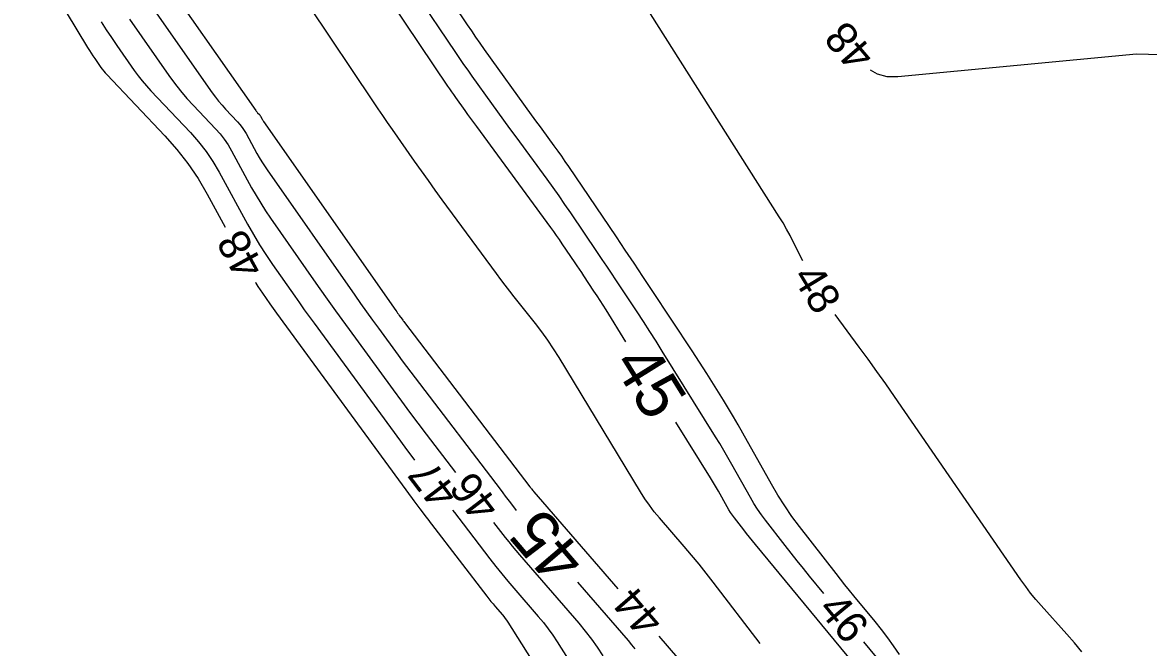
# Model space of a CAD drawing. Extents: x 2384780 to 2405861, y 547869 to 573706.
# Drawn here: x 2393504.9 to 2393576.5, y 552313.7 to 552353.4 of the extents above; entities that cross this region are included whole.
import ezdxf

# ---------------------------------------------------------------- set-up
doc = ezdxf.new("R2010")
doc.units = 0
doc.layers.add('Old_Level_60', color=7, linetype='Continuous')
doc.layers.add('Old_Level_61', color=7, linetype='Continuous')

msp = doc.modelspace()

# ---------------------------------------------------------------- linework, layer by layer
at = {"layer": 'Old_Level_60'}
for points in [[(2393504.85275, 552358.70875), (2393508.9985, 552351.845), (2393509.108, 552351.667), (2393509.2205, 552351.491), (2393509.336, 552351.31675), (2393509.45425, 552351.1445), (2393509.8455, 552350.58475), (2393509.9315, 552350.46675), (2393510.02175, 552350.35175), (2393510.116, 552350.2405), (2393510.2145, 552350.1325), (2393513.91725, 552346.22225), (2393514.68075, 552345.3625), (2393515.38425, 552344.459), (2393516.02775, 552343.512), (2393516.6115, 552342.52125), (2393517.76, 552340.42)], [(2393513.07225, 552357.32425), (2393519.7025, 552347.84325), (2393519.73075, 552347.8045), (2393519.76025, 552347.76675), (2393519.79125, 552347.73025), (2393519.8235, 552347.695), (2393519.93125, 552347.58125), (2393519.95325, 552347.55625), (2393519.97375, 552347.53), (2393519.9925, 552347.5025), (2393520.0095, 552347.47375), (2393520.108, 552347.29325), (2393520.12975, 552347.25475), (2393520.1525, 552347.21725), (2393520.17625, 552347.18), (2393520.201, 552347.14375), (2393528.6255, 552335.10575), (2393528.6785, 552335.03025), (2393528.732, 552334.955), (2393528.786, 552334.88025), (2393528.84025, 552334.8055), (2393529.0185, 552334.56225), (2393529.05675, 552334.51025), (2393529.09525, 552334.4585), (2393529.13425, 552334.407), (2393529.17325, 552334.3555), (2393537.163, 552323.88975), (2393537.18775, 552323.8575), (2393537.21225, 552323.8255), (2393537.23675, 552323.79325), (2393537.2615, 552323.76125)], [(2393555.8745, 552317.11725), (2393554.96775, 552318.21625), (2393554.57325, 552318.698), (2393554.182, 552319.1825), (2393553.7945, 552319.66975), (2393553.41025, 552320.16), (2393552.16075, 552321.76525), (2393551.9, 552322.114), (2393551.6525, 552322.4715), (2393551.419, 552322.83825), (2393551.199, 552323.21375), (2393550.023, 552325.3105), (2393549.7685, 552325.75825), (2393549.509, 552326.203), (2393549.2445, 552326.64475), (2393548.97475, 552327.0835), (2393545.5875, 552332.5275), (2393545.1915, 552333.15875), (2393544.791, 552333.787), (2393544.38625, 552334.4125), (2393543.97675, 552335.03525), (2393542.632, 552337.0645), (2393542.3435, 552337.499), (2393542.05375, 552337.93275), (2393541.763, 552338.36575), (2393541.47125, 552338.79825), (2393539.76025, 552341.327), (2393539.391, 552341.867), (2393539.01675, 552342.4035), (2393538.63725, 552342.93625), (2393538.2525, 552343.4655), (2393536.2735, 552346.16125), (2393535.88625, 552346.69025), (2393535.50025, 552347.22025), (2393535.11575, 552347.75125), (2393534.73275, 552348.2835), (2393533.48375, 552350.02325), (2393533.2175, 552350.397), (2393532.95425, 552350.773), (2393532.694, 552351.15075), (2393532.4365, 552351.53075), (2393529.827, 552355.416)], [(2393551.813, 552313.9375), (2393548.836, 552317.823), (2393548.3845, 552318.403), (2393547.92425, 552318.97625), (2393547.4555, 552319.5425), (2393546.978, 552320.1015), (2393545.4045, 552321.9165), (2393545.076, 552322.31175), (2393544.76525, 552322.72), (2393544.472, 552323.141), (2393544.1965, 552323.57475), (2393539.0175, 552332.1175), (2393538.66525, 552332.6785), (2393538.29575, 552333.2275), (2393537.909, 552333.76475), (2393537.505, 552334.28975), (2393536.157, 552335.98525), (2393535.87, 552336.35), (2393535.5865, 552336.7175), (2393535.3065, 552337.0875), (2393535.03, 552337.46025), (2393531.58125, 552342.158), (2393531.1355, 552342.769), (2393530.693, 552343.38225), (2393530.25425, 552343.99825), (2393529.81875, 552344.6165), (2393528.40225, 552346.64075), (2393528.09975, 552347.075), (2393527.7995, 552347.511), (2393527.50125, 552347.94825), (2393527.205, 552348.387), (2393523.104, 552354.49275)], [(2393560.68, 552313.233), (2393560.31725, 552313.771), (2393559.93975, 552314.29825), (2393559.54825, 552314.815), (2393559.142, 552315.32125), (2393557.792, 552316.9575), (2393557.504, 552317.309), (2393557.2185, 552317.66275), (2393556.9355, 552318.0185), (2393556.655, 552318.37625), (2393554.328, 552321.3665), (2393553.842, 552322.01575), (2393553.38125, 552322.68175), (2393552.946, 552323.36475), (2393552.53625, 552324.0645), (2393550.7215, 552327.30025), (2393550.41925, 552327.83175), (2393550.111, 552328.36), (2393549.797, 552328.8845), (2393549.47675, 552329.4055), (2393548.4215, 552331.10175), (2393548.194, 552331.46425), (2393547.964, 552331.82525), (2393547.73125, 552332.18475), (2393547.496, 552332.54225), (2393544.9055, 552336.45175), (2393544.3495, 552337.28875), (2393543.79125, 552338.1245), (2393543.23125, 552338.95875), (2393542.669, 552339.79175), (2393539.641, 552344.267), (2393539.41325, 552344.60025), (2393539.1825, 552344.931), (2393538.94825, 552345.25975), (2393538.711, 552345.58625), (2393537.93075, 552346.649), (2393537.764, 552346.877), (2393537.59775, 552347.10525), (2393537.432, 552347.33425), (2393537.267, 552347.5635), (2393534.276, 552351.7295), (2393533.99925, 552352.11825), (2393533.7255, 552352.50875), (2393533.455, 552352.90175), (2393533.1875, 552353.29675), (2393532.3185, 552354.59025)], [(2393554.5255, 552338.2705), (2393553.92525, 552339.49025), (2393553.71875, 552339.89575), (2393553.5015, 552340.2955), (2393553.2735, 552340.68925), (2393553.03475, 552341.07675), (2393544.844, 552353.9885)], [(2393509.8645, 552353.4745), (2393510.18575, 552352.97175), (2393510.51525, 552352.4745), (2393510.853, 552351.9825), (2393511.9705, 552350.38475), (2393512.216, 552350.04725), (2393512.47325, 552349.7195), (2393512.7425, 552349.4015), (2393513.024, 552349.09325), (2393515.543, 552346.433), (2393516.06225, 552345.848), (2393516.541, 552345.2335), (2393516.97875, 552344.58925), (2393517.37575, 552343.91525), (2393519.18725, 552340.6015), (2393519.5575, 552339.946), (2393519.94525, 552339.3015), (2393520.35075, 552338.66775), (2393520.77375, 552338.045), (2393522.18475, 552336.02875), (2393522.48825, 552335.59775), (2393522.79425, 552335.168), (2393523.10225, 552334.74025), (2393523.41275, 552334.314)], [(2393511.67025, 552353.6525), (2393514.1715, 552350.07575), (2393514.53725, 552349.5725), (2393514.921, 552349.084), (2393515.32275, 552348.60975), (2393515.742, 552348.15025), (2393517.14125, 552346.67275), (2393517.42975, 552346.34775), (2393517.6955, 552346.0065), (2393517.9385, 552345.6485), (2393518.159, 552345.27425), (2393519.44075, 552342.92975), (2393519.72225, 552342.4315), (2393520.017, 552341.9415), (2393520.325, 552341.46), (2393520.64675, 552340.98675), (2393523.533, 552336.86225), (2393524.154, 552335.98025), (2393524.7795, 552335.1015), (2393525.41, 552334.22625), (2393526.045, 552333.35425)], [(2393558.83225, 552350.4335), (2393559.26225, 552350.17875), (2393559.88475, 552350.00875), (2393560.5745, 552349.99825), (2393575.785, 552351.447), (2393577.3055, 552351.403)], [(2393519.68125, 552336.9115), (2393519.71, 552336.86075), (2393519.84175, 552336.6415), (2393519.97975, 552336.426), (2393520.1235, 552336.21425), (2393520.60325, 552335.52875), (2393520.7065, 552335.382), (2393520.8105, 552335.236), (2393520.91525, 552335.0905), (2393521.021, 552334.9455), (2393529.6515, 552323.1645), (2393529.77325, 552322.99925), (2393529.89575, 552322.8345), (2393530.01925, 552322.67025), (2393530.14325, 552322.50675), (2393530.55025, 552321.97375), (2393530.63775, 552321.8595), (2393530.725, 552321.74525), (2393530.8125, 552321.63125), (2393530.9, 552321.51725), (2393534.41625, 552316.9375), (2393534.54625, 552316.7705), (2393534.67875, 552316.60575), (2393534.81375, 552316.44275), (2393534.95125, 552316.282), (2393535.404, 552315.75975), (2393535.49875, 552315.646), (2393535.589, 552315.52925), (2393535.67475, 552315.409), (2393535.75625, 552315.28525), (2393538.724, 552310.58075)], [(2393572.30675, 552313.3915), (2393571.831, 552313.96425), (2393571.34, 552314.525), (2393569.7115, 552316.3365), (2393569.369, 552316.72975), (2393569.03975, 552317.1335), (2393568.7235, 552317.5475), (2393568.4205, 552317.972), (2393560.36525, 552329.646), (2393559.81325, 552330.43875), (2393559.255, 552331.227), (2393558.69025, 552332.01075), (2393558.119, 552332.79), (2393556.59175, 552334.856)], [(2393523.41275, 552334.314), (2393528.91925, 552326.79725), (2393529.30825, 552326.26925), (2393529.6995, 552325.74325), (2393529.8135, 552325.59175)], [(2393526.045, 552333.35425), (2393528.45975, 552330.05825), (2393528.97875, 552329.35325), (2393529.5015, 552328.651), (2393530.0275, 552327.951), (2393530.557, 552327.254), (2393532.42, 552324.81375)], [(2393537.2615, 552323.76125), (2393537.342, 552323.65625), (2393537.3595, 552323.634), (2393537.37725, 552323.61175), (2393537.39525, 552323.59), (2393537.41375, 552323.5685), (2393542.74775, 552317.41625)], [(2393532.237, 552322.4095), (2393532.34725, 552322.2655), (2393532.62625, 552321.90125), (2393532.90575, 552321.53725), (2393534.6165, 552319.309), (2393534.9865, 552318.8345), (2393535.3635, 552318.3655), (2393535.7475, 552317.90225), (2393536.13825, 552317.4445), (2393537.68925, 552315.6555), (2393538.014, 552315.2665), (2393538.32325, 552314.866), (2393538.617, 552314.454), (2393538.89525, 552314.03075), (2393540.85725, 552310.92075)], [(2393534.8505, 552321.63675), (2393535.59325, 552320.669), (2393535.81125, 552320.3895), (2393536.0335, 552320.11325), (2393536.2595, 552319.84025), (2393536.48975, 552319.57075), (2393540.26625, 552315.215), (2393540.67825, 552314.72125), (2393541.07075, 552314.21275), (2393541.44375, 552313.69), (2393541.797, 552313.15275)], [(2393545.368, 552314.394), (2393546.55425, 552313.02575)], [(2393559.2295, 552313.05125), (2393558.4205, 552314.032)]]:
    msp.add_lwpolyline(points, dxfattribs=at)
at = {"layer": 'Old_Level_61'}
for points in [[(2393543.276, 552333.11325), (2393542.00825, 552335.15075), (2393541.8185, 552335.45325), (2393541.62675, 552335.75425), (2393541.43275, 552336.054), (2393541.2365, 552336.35225), (2393540.59225, 552337.3245), (2393540.454, 552337.5325), (2393540.31525, 552337.7405), (2393540.176, 552337.948), (2393540.036, 552338.155), (2393539.2165, 552339.3665), (2393539.0395, 552339.62525), (2393538.86025, 552339.88225), (2393538.67825, 552340.1375), (2393538.494, 552340.391), (2393533.77025, 552346.8255), (2393533.58475, 552347.079), (2393533.39975, 552347.333), (2393533.21575, 552347.58725), (2393533.03225, 552347.84225), (2393532.43375, 552348.67575), (2393532.30625, 552348.855), (2393532.18, 552349.035), (2393532.05525, 552349.216), (2393531.932, 552349.398), (2393526.5465, 552357.41625)], [(2393512.37125, 552355.48825), (2393516.937, 552348.9595), (2393517.134, 552348.6885), (2393517.34075, 552348.42525), (2393517.557, 552348.17), (2393517.78275, 552347.9225), (2393518.53625, 552347.127), (2393518.6915, 552346.952), (2393518.83475, 552346.76825), (2393518.9655, 552346.5755), (2393519.08425, 552346.374), (2393519.7745, 552345.1115), (2393519.926, 552344.84325), (2393520.08475, 552344.5795), (2393520.2505, 552344.32), (2393520.42375, 552344.06525), (2393526.01025, 552336.0825), (2393526.38175, 552335.5545), (2393526.75625, 552335.0285), (2393527.13375, 552334.50475), (2393527.51375, 552333.98275), (2393528.7605, 552332.28125), (2393529.0285, 552331.91725), (2393529.29825, 552331.5545), (2393529.56975, 552331.19325), (2393529.84325, 552330.83325)], [(2393529.84325, 552330.83325), (2393535.2585, 552323.74025), (2393535.4245, 552323.52275), (2393535.59075, 552323.3055), (2393535.757, 552323.0885), (2393535.9235, 552322.8715), (2393536.2885, 552322.396)], [(2393559.66225, 552310.36325), (2393551.51525, 552320.23675), (2393551.32675, 552320.46675), (2393551.14025, 552320.69775), (2393550.95525, 552320.9305), (2393550.772, 552321.16425), (2393550.17575, 552321.9305), (2393550.05125, 552322.09675), (2393549.93325, 552322.26725), (2393549.82175, 552322.44225), (2393549.71675, 552322.6215), (2393549.1555, 552323.622), (2393549.034, 552323.83575), (2393548.91025, 552324.048), (2393548.784, 552324.25875), (2393548.65525, 552324.46825), (2393546.446, 552328.019)], [(2393540.188, 552317.837), (2393543.41025, 552314.12025), (2393543.63275, 552313.85375), (2393543.84475, 552313.57925)]]:
    msp.add_lwpolyline(points, dxfattribs=at)

# ---------------------------------------------------------------- texts
at = {"layer": 'Old_Level_60'}
for s, rotation, p in [('48', 130.4570444, (2393559.2295, 552351.41075)), ('48', 118.7035722, (2393520.31875, 552337.8265)), ('48', 301.1778333, (2393553.82225, 552337.27)), ('47', 127.2929222, (2393532.687, 552323.46475)), ('46', 127.4164, (2393535.32725, 552322.656)), ('44', 130.9250611, (2393545.783, 552315.44175)), ('46', 309.5273778, (2393555.434, 552316.08))]:
    msp.add_text(s, height=2, rotation=rotation, dxfattribs=at).set_placement(p)
at = {"layer": 'Old_Level_61'}
for rotation, p in [(301.8916361, (2393542.37075, 552331.729)), (130.5406222, (2393540.8595, 552319.3285))]:
    msp.add_text('45', height=3, rotation=rotation, dxfattribs=at).set_placement(p)

doc.saveas('drawing.dxf')
